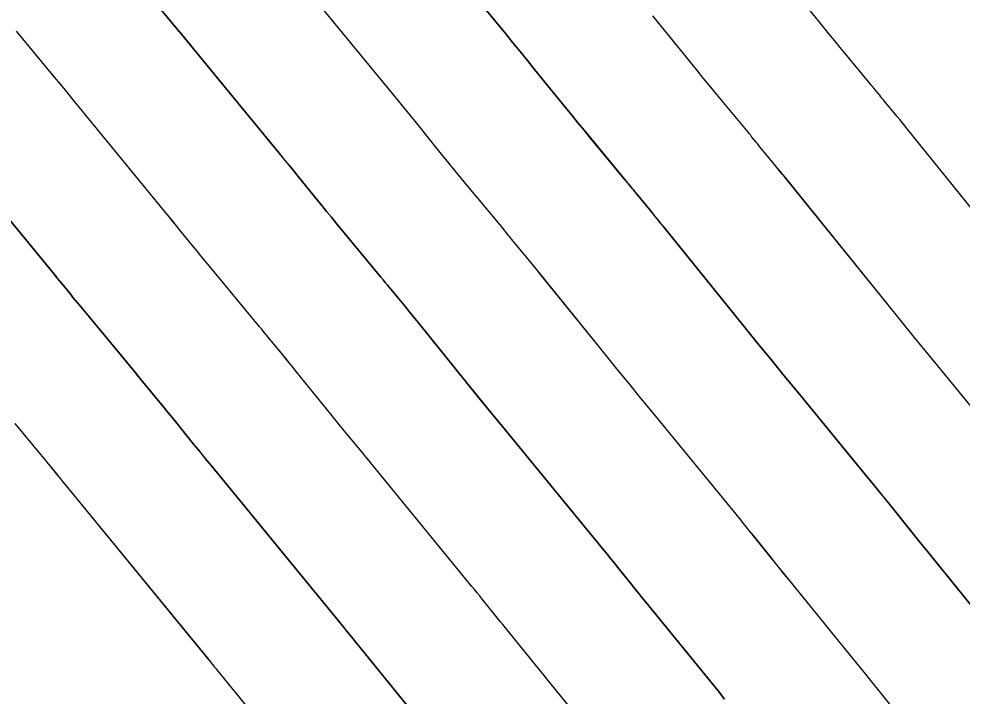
# Model space of a CAD drawing. Extents: x 954385 to 988206, y 1868364 to 1924553.
# Drawn here: x 955986.04 to 956008.6, y 1922849.97 to 1922866.16 of the extents above; entities that cross this region are included whole.
import ezdxf

# ---------------------------------------------------------------- set-up
doc = ezdxf.new("R2010")
doc.units = 0
for name, color, linetype in [('1', 7, 'Continuous'), ('Default', 7, 'Continuous'), ('Ex_Major Contours', 7, 'Continuous'), ('Ex_Minor Contours', 7, 'Continuous')]:
    doc.layers.add(name, color=color, linetype=linetype)

msp = doc.modelspace()

# ---------------------------------------------------------------- linework, layer by layer
at = {"layer": '1'}
for points in [[(956009.238, 1922851.617), (956007.871, 1922853.298), (956007.744, 1922853.455), (956007.617, 1922853.612), (956007.49, 1922853.769), (956007.363, 1922853.927), (956006.858, 1922854.556), (956006.731, 1922854.714), (956006.604, 1922854.871), (956006.476, 1922855.027), (956006.348, 1922855.183), (956004.665, 1922857.234), (956004.343, 1922857.628), (956004.021, 1922858.023), (956003.699, 1922858.418), (956003.379, 1922858.814), (956001.439, 1922861.215), (956001.371, 1922861.299), (956001.303, 1922861.382), (956001.234, 1922861.466), (956001.166, 1922861.549), (956000.793, 1922862.001), (956000.773, 1922862.025), (956000.753, 1922862.049), (956000.734, 1922862.073), (956000.714, 1922862.098), (956000.635, 1922862.195), (956000.615, 1922862.219), (956000.596, 1922862.244), (956000.576, 1922862.268), (956000.556, 1922862.292), (955999.704, 1922863.32), (955999.556, 1922863.5), (955999.408, 1922863.68), (955999.261, 1922863.86), (955999.114, 1922864.041), (955998.373, 1922864.956), (955998.2, 1922865.169), (955998.027, 1922865.381), (955997.854, 1922865.593), (955997.681, 1922865.805), (955996.1, 1922867.73)], [(956010.272, 1922859.838), (956007.284, 1922863.535), (956007.224, 1922863.609), (956007.164, 1922863.683), (956007.104, 1922863.757), (956007.044, 1922863.83), (956006.734, 1922864.206), (956006.707, 1922864.238), (956006.68, 1922864.271), (956006.654, 1922864.303), (956006.627, 1922864.336), (956006.521, 1922864.467), (956006.495, 1922864.5), (956006.468, 1922864.532), (956006.442, 1922864.565), (956006.415, 1922864.597), (956005.681, 1922865.483), (956005.55, 1922865.641), (956005.42, 1922865.8), (956005.29, 1922865.96), (956005.16, 1922866.119), (956004.029, 1922867.516)], [(955989.209, 1922866.666), (955989.785, 1922865.969), (955989.929, 1922865.795), (955990.072, 1922865.621), (955990.216, 1922865.446), (955990.359, 1922865.271), (955992.263, 1922862.952), (955992.377, 1922862.813), (955992.491, 1922862.674), (955992.604, 1922862.535), (955992.717, 1922862.395), (955993.169, 1922861.837), (955993.282, 1922861.698), (955993.396, 1922861.559), (955993.51, 1922861.42), (955993.624, 1922861.282), (955994.697, 1922859.987), (955994.71, 1922859.971), (955994.723, 1922859.955), (955994.736, 1922859.939), (955994.749, 1922859.923), (955994.801, 1922859.859), (955994.813, 1922859.843), (955994.826, 1922859.827), (955994.839, 1922859.811), (955994.852, 1922859.796), (955995.288, 1922859.268), (955995.364, 1922859.175), (955995.441, 1922859.082), (955995.517, 1922858.988), (955995.593, 1922858.894), (955996.777, 1922857.429), (955997, 1922857.154), (955997.224, 1922856.879), (955997.448, 1922856.604), (955997.672, 1922856.33), (956000.031, 1922853.456), (956000.115, 1922853.353), (956000.199, 1922853.25), (956000.282, 1922853.147), (956000.366, 1922853.044), (956000.698, 1922852.631), (956000.781, 1922852.527), (956000.864, 1922852.424), (956000.947, 1922852.321), (956001.031, 1922852.218), (956002.759, 1922850.092), (956002.917, 1922849.897)], [(956007.167, 1922849.411), (956006.583, 1922850.133), (956006.437, 1922850.313), (956006.291, 1922850.494), (956006.145, 1922850.674), (956005.999, 1922850.854), (956004.451, 1922852.758), (956004.346, 1922852.888), (956004.24, 1922853.018), (956004.135, 1922853.148), (956004.03, 1922853.279), (956003.612, 1922853.8), (956003.507, 1922853.93), (956003.401, 1922854.06), (956003.296, 1922854.19), (956003.19, 1922854.32), (956001.188, 1922856.758), (956000.905, 1922857.104), (956000.622, 1922857.451), (956000.34, 1922857.798), (956000.059, 1922858.145), (955998.516, 1922860.055), (955998.444, 1922860.143), (955998.372, 1922860.232), (955998.299, 1922860.321), (955998.227, 1922860.409), (955997.823, 1922860.898), (955997.806, 1922860.918), (955997.79, 1922860.938), (955997.773, 1922860.958), (955997.757, 1922860.978), (955997.692, 1922861.059), (955997.676, 1922861.079), (955997.659, 1922861.099), (955997.643, 1922861.119), (955997.626, 1922861.139), (955996.69, 1922862.27), (955996.546, 1922862.444), (955996.402, 1922862.619), (955996.259, 1922862.795), (955996.116, 1922862.971), (955995.545, 1922863.676), (955995.402, 1922863.852), (955995.259, 1922864.028), (955995.116, 1922864.203), (955994.972, 1922864.378), (955993.23, 1922866.501)], [(956009.507, 1922856.047), (956008.015, 1922857.866), (956007.716, 1922858.23), (956007.419, 1922858.595), (956007.122, 1922858.96), (956006.825, 1922859.326), (956004.362, 1922862.375), (956004.298, 1922862.454), (956004.234, 1922862.533), (956004.169, 1922862.611), (956004.105, 1922862.69), (956003.763, 1922863.103), (956003.74, 1922863.131), (956003.717, 1922863.16), (956003.694, 1922863.188), (956003.67, 1922863.217), (956003.578, 1922863.331), (956003.555, 1922863.359), (956003.532, 1922863.388), (956003.509, 1922863.416), (956003.485, 1922863.445), (956002.693, 1922864.401), (956002.553, 1922864.571), (956002.414, 1922864.74), (956002.275, 1922864.91), (956002.137, 1922865.08), (956001.201, 1922866.236)], [(955999.52, 1922849.329), (955997.611, 1922851.678), (955997.549, 1922851.754), (955997.487, 1922851.83), (955997.426, 1922851.906), (955997.365, 1922851.983), (955997.12, 1922852.288), (955997.058, 1922852.364), (955996.997, 1922852.44), (955996.935, 1922852.516), (955996.873, 1922852.592), (955994.156, 1922855.902), (955993.99, 1922856.104), (955993.825, 1922856.307), (955993.66, 1922856.509), (955993.496, 1922856.713), (955992.67, 1922857.734), (955992.59, 1922857.833), (955992.51, 1922857.931), (955992.43, 1922858.03), (955992.349, 1922858.128), (955991.882, 1922858.693), (955991.863, 1922858.716), (955991.844, 1922858.74), (955991.806, 1922858.787), (955991.787, 1922858.811), (955991.768, 1922858.834), (955990.558, 1922860.294), (955990.474, 1922860.396), (955990.39, 1922860.499), (955990.306, 1922860.601), (955990.222, 1922860.704), (955989.889, 1922861.115), (955989.806, 1922861.218), (955989.722, 1922861.321), (955989.639, 1922861.423), (955989.555, 1922861.525), (955987.489, 1922864.042), (955987.338, 1922864.225), (955987.188, 1922864.408), (955987.037, 1922864.591), (955986.887, 1922864.774), (955986.284, 1922865.504), (955986.133, 1922865.687), (955985.982, 1922865.869)], [(955996.281, 1922848.567), (955994.191, 1922851.138), (955994.151, 1922851.187), (955994.111, 1922851.236), (955994.071, 1922851.285), (955994.032, 1922851.335), (955993.874, 1922851.532), (955993.834, 1922851.581), (955993.794, 1922851.63), (955993.754, 1922851.679), (955993.714, 1922851.728), (955990.64, 1922855.474), (955990.533, 1922855.604), (955990.427, 1922855.735), (955990.321, 1922855.865), (955990.215, 1922855.996), (955989.748, 1922856.574), (955989.664, 1922856.678), (955989.579, 1922856.781), (955989.495, 1922856.885), (955989.41, 1922856.988), (955988.912, 1922857.591), (955988.893, 1922857.613), (955988.857, 1922857.659), (955988.838, 1922857.681), (955987.492, 1922859.307), (955987.437, 1922859.372), (955987.383, 1922859.438), (955987.33, 1922859.504), (955987.276, 1922859.57), (955987.062, 1922859.835), (955987.008, 1922859.901), (955986.954, 1922859.967), (955986.9, 1922860.033), (955986.846, 1922860.099), (955984.618, 1922862.813)], [(955985.942, 1922856.488), (955986.553, 1922855.748), (955986.601, 1922855.689), (955986.649, 1922855.631), (955986.696, 1922855.573), (955986.744, 1922855.514), (955986.933, 1922855.28), (955986.981, 1922855.221), (955987.028, 1922855.162), (955987.076, 1922855.104), (955987.124, 1922855.046), (955990.556, 1922850.864), (955990.574, 1922850.842), (955990.592, 1922850.82), (955990.61, 1922850.798), (955990.628, 1922850.775), (955990.699, 1922850.686), (955990.717, 1922850.664), (955990.735, 1922850.642), (955990.753, 1922850.62), (955990.771, 1922850.598), (955993.041, 1922847.804)]]:
    msp.add_lwpolyline(points, dxfattribs=at)
at = {"layer": 'Default'}
msp.add_arc((955068.332, 1922107.114), 1145.916, 31.460692, 46.414195, dxfattribs=at)
at = {"layer": 'Ex_Major Contours'}
for points in [[(956009.507, 1922856.047), (956008.015, 1922857.865), (956007.717, 1922858.23), (956007.419, 1922858.595), (956007.122, 1922858.96), (956006.826, 1922859.326), (956004.361, 1922862.375), (956004.297, 1922862.453), (956004.233, 1922862.532), (956004.169, 1922862.611), (956004.104, 1922862.689), (956003.763, 1922863.103), (956003.74, 1922863.131), (956003.717, 1922863.159), (956003.694, 1922863.188), (956003.67, 1922863.216), (956003.578, 1922863.331), (956003.555, 1922863.359), (956003.532, 1922863.388), (956003.509, 1922863.416), (956003.486, 1922863.444), (956002.693, 1922864.401), (956002.554, 1922864.57), (956002.414, 1922864.74), (956002.276, 1922864.91), (956002.137, 1922865.08), (956001.201, 1922866.236)], [(955984.618, 1922862.813), (955986.847, 1922860.099), (955986.901, 1922860.033), (955986.955, 1922859.967), (955987.009, 1922859.901), (955987.062, 1922859.835), (955987.277, 1922859.57), (955987.33, 1922859.504), (955987.384, 1922859.438), (955987.438, 1922859.372), (955987.492, 1922859.307), (955988.838, 1922857.681), (955988.857, 1922857.659), (955988.894, 1922857.613), (955988.912, 1922857.59), (955989.41, 1922856.987), (955989.495, 1922856.884), (955989.579, 1922856.781), (955989.663, 1922856.677), (955989.748, 1922856.573), (955990.215, 1922855.996), (955990.321, 1922855.865), (955990.427, 1922855.734), (955990.533, 1922855.604), (955990.64, 1922855.473), (955993.714, 1922851.727), (955993.754, 1922851.678), (955993.794, 1922851.629), (955993.833, 1922851.58), (955993.873, 1922851.531), (955994.031, 1922851.334), (955994.071, 1922851.285), (955994.111, 1922851.236), (955994.15, 1922851.187), (955994.19, 1922851.138), (955996.28, 1922848.567)]]:
    msp.add_lwpolyline(points, dxfattribs=at)
at = {"layer": 'Ex_Minor Contours'}
for points in [[(955996.1, 1922867.73), (955997.681, 1922865.805), (955997.855, 1922865.593), (955998.028, 1922865.381), (955998.201, 1922865.169), (955998.373, 1922864.956), (955999.114, 1922864.041), (955999.261, 1922863.86), (955999.409, 1922863.68), (955999.556, 1922863.5), (955999.705, 1922863.32), (956000.556, 1922862.292), (956000.576, 1922862.268), (956000.596, 1922862.243), (956000.616, 1922862.219), (956000.635, 1922862.195), (956000.714, 1922862.097), (956000.734, 1922862.073), (956000.753, 1922862.049), (956000.773, 1922862.024), (956000.793, 1922862), (956001.165, 1922861.549), (956001.234, 1922861.465), (956001.302, 1922861.382), (956001.371, 1922861.298), (956001.439, 1922861.214), (956003.379, 1922858.814), (956003.699, 1922858.418), (956004.021, 1922858.023), (956004.343, 1922857.628), (956004.666, 1922857.234), (956006.348, 1922855.183), (956006.476, 1922855.027), (956006.604, 1922854.87), (956006.731, 1922854.713), (956006.857, 1922854.556), (956007.363, 1922853.926), (956007.49, 1922853.769), (956007.617, 1922853.612), (956007.744, 1922853.455), (956007.871, 1922853.298), (956009.238, 1922851.617)], [(956010.272, 1922859.838), (956007.284, 1922863.535), (956007.224, 1922863.609), (956007.164, 1922863.683), (956007.104, 1922863.756), (956007.043, 1922863.83), (956006.733, 1922864.205), (956006.707, 1922864.238), (956006.68, 1922864.27), (956006.654, 1922864.303), (956006.627, 1922864.336), (956006.521, 1922864.467), (956006.495, 1922864.499), (956006.468, 1922864.532), (956006.442, 1922864.564), (956006.415, 1922864.597), (956005.682, 1922865.482), (956005.551, 1922865.641), (956005.42, 1922865.8), (956005.29, 1922865.959), (956005.161, 1922866.119), (956004.029, 1922867.516)], [(956002.916, 1922849.897), (956002.759, 1922850.092), (956001.03, 1922852.218), (956000.947, 1922852.321), (956000.864, 1922852.424), (956000.78, 1922852.527), (956000.697, 1922852.63), (956000.365, 1922853.044), (956000.282, 1922853.147), (956000.199, 1922853.25), (956000.115, 1922853.353), (956000.031, 1922853.455), (955997.672, 1922856.33), (955997.448, 1922856.604), (955997.224, 1922856.878), (955997, 1922857.153), (955996.777, 1922857.429), (955995.593, 1922858.894), (955995.517, 1922858.988), (955995.441, 1922859.081), (955995.364, 1922859.175), (955995.288, 1922859.268), (955994.853, 1922859.795), (955994.84, 1922859.811), (955994.827, 1922859.827), (955994.814, 1922859.843), (955994.801, 1922859.859), (955994.749, 1922859.923), (955994.736, 1922859.939), (955994.723, 1922859.955), (955994.71, 1922859.971), (955994.697, 1922859.986), (955993.625, 1922861.282), (955993.51, 1922861.42), (955993.396, 1922861.559), (955993.283, 1922861.698), (955993.17, 1922861.837), (955992.718, 1922862.395), (955992.605, 1922862.535), (955992.491, 1922862.674), (955992.378, 1922862.813), (955992.264, 1922862.952), (955990.359, 1922865.271), (955990.216, 1922865.446), (955990.072, 1922865.62), (955989.928, 1922865.795), (955989.785, 1922865.969), (955989.21, 1922866.667)], [(956007.167, 1922849.411), (956006.583, 1922850.133), (956006.437, 1922850.313), (956006.291, 1922850.494), (956006.144, 1922850.674), (956005.998, 1922850.854), (956004.451, 1922852.758), (956004.345, 1922852.888), (956004.24, 1922853.018), (956004.135, 1922853.148), (956004.03, 1922853.278), (956003.611, 1922853.8), (956003.506, 1922853.93), (956003.401, 1922854.06), (956003.296, 1922854.19), (956003.19, 1922854.319), (956001.188, 1922856.758), (956000.905, 1922857.104), (956000.622, 1922857.451), (956000.34, 1922857.798), (956000.059, 1922858.145), (955998.516, 1922860.054), (955998.444, 1922860.143), (955998.372, 1922860.232), (955998.299, 1922860.32), (955998.226, 1922860.408), (955997.823, 1922860.898), (955997.806, 1922860.918), (955997.79, 1922860.938), (955997.774, 1922860.958), (955997.757, 1922860.978), (955997.692, 1922861.059), (955997.676, 1922861.079), (955997.66, 1922861.099), (955997.643, 1922861.119), (955997.627, 1922861.139), (955996.691, 1922862.269), (955996.546, 1922862.444), (955996.403, 1922862.619), (955996.259, 1922862.795), (955996.116, 1922862.971), (955995.546, 1922863.676), (955995.403, 1922863.852), (955995.26, 1922864.027), (955995.116, 1922864.203), (955994.973, 1922864.378), (955993.23, 1922866.5)], [(955999.519, 1922849.329), (955997.61, 1922851.678), (955997.549, 1922851.754), (955997.487, 1922851.83), (955997.426, 1922851.906), (955997.364, 1922851.982), (955997.119, 1922852.287), (955997.058, 1922852.364), (955996.996, 1922852.44), (955996.934, 1922852.516), (955996.872, 1922852.591), (955994.156, 1922855.902), (955993.99, 1922856.104), (955993.825, 1922856.306), (955993.66, 1922856.509), (955993.496, 1922856.712), (955992.67, 1922857.734), (955992.59, 1922857.832), (955992.51, 1922857.931), (955992.429, 1922858.029), (955992.349, 1922858.128), (955991.882, 1922858.693), (955991.863, 1922858.716), (955991.844, 1922858.74), (955991.806, 1922858.787), (955991.787, 1922858.81), (955991.768, 1922858.834), (955990.558, 1922860.294), (955990.474, 1922860.396), (955990.39, 1922860.498), (955990.307, 1922860.601), (955990.223, 1922860.704), (955989.89, 1922861.115), (955989.807, 1922861.218), (955989.723, 1922861.321), (955989.639, 1922861.423), (955989.555, 1922861.525), (955987.488, 1922864.042), (955987.338, 1922864.225), (955987.188, 1922864.408), (955987.037, 1922864.591), (955986.887, 1922864.773), (955986.284, 1922865.504), (955986.133, 1922865.687), (955985.982, 1922865.869)], [(955985.942, 1922856.488), (955986.553, 1922855.747), (955986.601, 1922855.689), (955986.649, 1922855.631), (955986.696, 1922855.572), (955986.744, 1922855.514), (955986.933, 1922855.279), (955986.981, 1922855.221), (955987.028, 1922855.162), (955987.076, 1922855.104), (955987.124, 1922855.045), (955990.555, 1922850.863), (955990.573, 1922850.841), (955990.591, 1922850.819), (955990.609, 1922850.797), (955990.627, 1922850.775), (955990.698, 1922850.686), (955990.716, 1922850.664), (955990.734, 1922850.642), (955990.752, 1922850.62), (955990.77, 1922850.597), (955993.04, 1922847.804)]]:
    msp.add_lwpolyline(points, dxfattribs=at)

doc.saveas('drawing.dxf')
